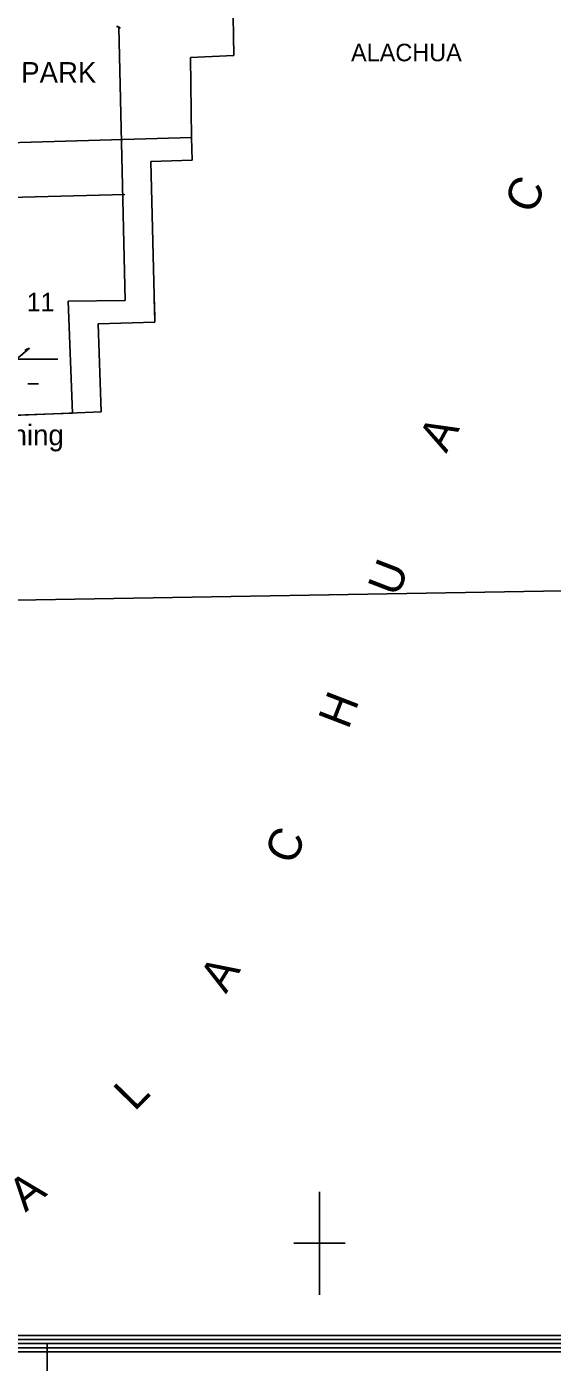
# Model space of a CAD drawing. Extents: x 2480962 to 2688785, y 277103 to 599240.
# Drawn here: x 2575740 to 2588484, y 304918 to 337312 of the extents above; entities that cross this region are included whole.
import ezdxf

# ---------------------------------------------------------------- set-up
doc = ezdxf.new("R2010")
doc.units = 0
for name, color, linetype in [('Coordinate ticks Lat Longs', 7, 'Continuous'), ('County Boundary', 7, 'Continuous'), ('Culture', 7, 'Continuous'), ('Divided_Highway', 7, 'Continuous'), ('Lakes and Ponds', 7, 'Continuous'), ('Lakes and Ponds Text', 7, 'Continuous'), ('Level 14', 7, 'Continuous'), ('Level 31', 7, 'Continuous'), ('Map Border', 7, 'Continuous'), ('Narrow River Creek and Branch and Slough', 7, 'Continuous'), ('Roadshields County Roads', 7, 'Continuous'), ('Section Lines', 7, 'Continuous'), ('Section Numbers', 7, 'Continuous'), ('State Park', 7, 'Continuous'), ('Swamps', 7, 'Continuous'), ('Township and Range Tics', 7, 'Continuous')]:
    doc.layers.add(name, color=color, linetype=linetype)

msp = doc.modelspace()

# ---------------------------------------------------------------- linework, layer by layer
at = {"layer": 'Coordinate ticks Lat Longs'}
msp.add_line((2576236.449, 305370.326), (2576237.102, 303070.326), dxfattribs=at)
at = {"layer": 'County Boundary'}
for p, q in [((2577973.156, 337290.851), (2578124.118, 330668.826)), ((2578124.118, 330668.826), (2576745.115, 330656.128)), ((2576745.115, 330656.128), (2576852.697, 327939.993)), ((2576852.697, 327939.993), (2572946.115, 327799.703))]:
    msp.add_line(p, q, dxfattribs=at)
at = {"layer": 'Divided_Highway'}
msp.add_line((2562783.117, 323186.249), (2602395.757, 323860.573), dxfattribs=at)
at = {"layer": 'Lakes and Ponds'}
msp.add_line((2574861.444, 328713.995), (2575804.449, 329516.165), dxfattribs=at)
msp.add_lwpolyline([(2575804.449, 329516.165), (2575742.778, 329488.47), (2575690.375, 329462.576)], dxfattribs=at)
at = {"layer": 'Level 31'}
for p, q in [((2578124.118, 330668.826), (2577973.156, 337290.851)), ((2578124.118, 330668.826), (2577973.156, 337290.851)), ((2576745.115, 330656.128), (2578124.118, 330668.826)), ((2576745.115, 330656.128), (2578124.118, 330668.826)), ((2576852.697, 327939.993), (2576745.115, 330656.128)), ((2576852.697, 327939.993), (2576745.115, 330656.128)), ((2578829.754, 330675.801), (2578845.935, 330303.39))]:
    msp.add_line(p, q, dxfattribs=at)
at = {"layer": 'Map Border'}
for p, q in [((2560092.252, 305569.894), (2681270.591, 305571.664)), ((2560092.28, 305469.892), (2681370.595, 305471.663)), ((2560092.308, 305369.89), (2681470.599, 305371.662)), ((2560092.336, 305269.889), (2681570.603, 305271.661)), ((2560092.364, 305169.887), (2681670.607, 305171.66))]:
    msp.add_line(p, q, dxfattribs=at)
at = {"layer": 'Narrow River Creek and Branch and Slough'}
msp.add_lwpolyline([(2577916.796, 337320.376), (2577946.137, 337307.869), (2577975.479, 337295.361), (2578002.791, 337283.81), (2577926.983, 337326.942)], dxfattribs=at)
at = {"layer": 'Section Lines'}
msp.add_line((2572740.878, 333097.614), (2578122.281, 333245.198), dxfattribs=at)
at = {"layer": 'State Park'}
for p, q in [((2580761.148, 336610.201), (2580699.655, 339932.84)), ((2579711.412, 336562.454), (2580761.148, 336610.201)), ((2579735.885, 334626.598), (2579711.412, 336562.454)), ((2574107.714, 334457.302), (2579735.885, 334626.598)), ((2579735.885, 334626.598), (2574107.714, 334457.302)), ((2579752.066, 334076.077), (2579735.885, 334626.598)), ((2578748.85, 334043.693), (2579752.066, 334076.077)), ((2578842.573, 330142.171), (2578748.85, 334043.693)), ((2577470.558, 330109.089), (2578842.573, 330142.171)), ((2577542.59, 327970.706), (2577470.558, 330109.089)), ((2573860.401, 327813.912), (2577542.59, 327970.706))]:
    msp.add_line(p, q, dxfattribs=at)
at = {"layer": 'Swamps'}
for p, q in [((2575167.13, 329250.429), (2575767.132, 329250.446)), ((2575767.132, 329250.446), (2576497.991, 329250.467))]:
    msp.add_line(p, q, dxfattribs=at)
msp.add_lwpolyline([(2575763.981, 328647.816), (2576028.119, 328647.824)], dxfattribs=at)
at = {"layer": 'Township and Range Tics'}
for p, q in [((2582838.044, 309053.887), (2582838.041, 306553.857)), ((2582213.035, 307803.873), (2583463.05, 307803.871))]:
    msp.add_line(p, q, dxfattribs=at)

# ---------------------------------------------------------------- texts
at = {"layer": 'Culture'}
for s, rotation, p in [('C', 65.0756472, (2588016.062, 332733.706)), ('A', 61.7009028, (2585911.426, 326947.572)), ('U', 68.9328583, (2584736.348, 323456.218)), ('H', 68.9328444, (2583535.931, 320245.616)), ('C', 65.8738806, (2582208.175, 316949.094)), ('A', 58.5157917, (2580570.568, 313837.486)), ('L', 45.6027639, (2578355.743, 310985.693)), ('A', 38.9576861, (2575709.228, 308543.152))]:
    msp.add_text(s, height=800, rotation=rotation, dxfattribs=at).set_placement(p)
at = {"layer": 'Lakes and Ponds Text'}
msp.add_text('Downing', height=500, rotation=0.0671722, dxfattribs=at).set_placement((2574037.034, 327155.988))
at = {"layer": 'Level 14'}
msp.add_text('PARK', height=500, rotation=359.9574917, dxfattribs=at).set_placement((2575606.89, 335953.716))
at = {"layer": 'Roadshields County Roads'}
msp.add_text('ALACHUA', height=425, rotation=0.0671972, dxfattribs=at).set_placement((2583604.008, 336472.214))
at = {"layer": 'Section Numbers'}
msp.add_text('11', height=450, rotation=0.0671806, dxfattribs=at).set_placement((2575741.98, 330409.125))

doc.saveas('drawing.dxf')
